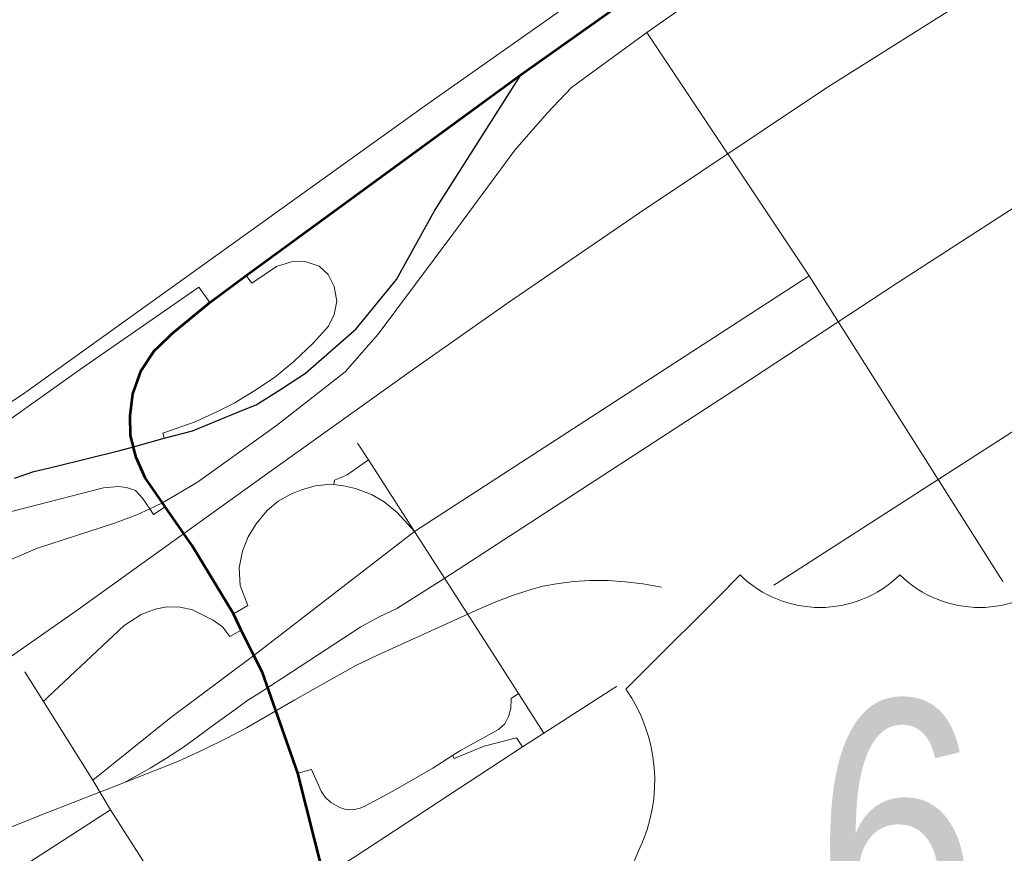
# Model space of a CAD drawing. Header units: feet. Extents: x 92 to 141.3, y -5 to 23.6.
# Tile 366 of 651: x 124.152 to 124.924, y 12.956 to 13.609. Entities that reach past the tile are written whole.
import ezdxf
from ezdxf.enums import TextEntityAlignment as Align

# ---------------------------------------------------------------- set-up
doc = ezdxf.new("R2010")
doc.units = ezdxf.units.FT
doc.header["$MEASUREMENT"] = 0
doc.set_wipeout_variables(frame=1)
for name, color, linetype, lineweight in [('CUY - Design$0$GM_X_City_Street', 7, 'Continuous', 0), ('CUY - Design$0$GM_X_Interchange_Ramps', 1, 'Continuous', 13), ('CUY - Design$0$GM_X_Interstate_Route', 1, 'Continuous', 53), ('CUY - Design$0$GM_X_Rail_Line', 7, 'Continuous', 13), ('CUY - Design$0$GM_X_State_Route', 1, 'Continuous', 30), ('CUY - Design$0$GM_X_US_Route', 1, 'Continuous', 40)]:
    doc.layers.add(name, color=color, linetype=linetype, lineweight=lineweight)
doc.layers.add('SH_Data', color=7, linetype='Continuous')
doc.layers.add('TX_P_20', color=7, linetype='Continuous')
doc.styles.add('CUY - Design$0$Styledgn030', font='dgn030.shx')

msp = doc.modelspace()

# ---------------------------------------------------------------- linework, layer by layer
at = {"layer": 'CUY - Design$0$GM_X_City_Street', "flags": 128}
for points in [[(124.0021, 13.08814), (124.00424, 13.08986), (124.05613, 13.12679), (124.10775, 13.1641), (124.13506, 13.18209), (124.1657, 13.19508), (124.22611, 13.2148), (124.24371, 13.22126), (124.2537, 13.22593), (124.2637, 13.23061), (124.29119, 13.24685), (124.35319, 13.29132), (124.40704, 13.33333), (124.43289, 13.36268), (124.4914, 13.44126), (124.53977, 13.50691), (124.56526, 13.536), (124.58428, 13.55612), (124.64336, 13.59919), (124.9514, 13.81528), (124.99541, 13.84935), (125.0509, 13.89595), (125.09544, 13.93056), (125.27043, 14.05381)], [(124.98627, 13.9057), (124.46907, 13.54153), (124.15406, 13.31557), (124.10536, 13.28379)], [(124.47071, 12.99011), (124.54581, 13.0393), (124.56256, 13.05027), (124.87163, 13.24895), (125.56321, 13.69353)], [(125.19275, 11.22785), (125.26008, 11.47778), (125.3326, 11.75586), (125.27718, 12.01073), (125.26397, 12.09167), (125.24821, 12.18823), (125.23166, 12.28965), (125.20951, 12.42537), (125.18218, 12.59273), (125.15898, 12.79841), (125.15407, 12.81071), (124.99285, 13.05771), (124.87163, 13.24895), (124.77056, 13.40841), (124.64336, 13.59919)], [(124.20916, 13.01323), (124.27021, 13.06244), (124.33528, 13.11113), (124.4612, 13.20808), (124.77056, 13.40841)], [(124.4612, 13.20808), (124.42509, 13.26425), (124.41657, 13.27749)], [(124.52652, 13.10662), (124.49769, 13.15168), (124.4612, 13.20808)], [(124.56256, 13.05027), (124.54277, 13.0812), (124.52652, 13.10662)], [(124.20916, 13.01323), (124.17042, 13.075), (124.15591, 13.09814)], [(124.22293, 12.99019), (124.20916, 13.01323)], [(123.56066, 12.56271), (123.74482, 12.68158), (123.78908, 12.71015), (124.22293, 12.99019)], [(123.63077, 12.44866), (123.6322, 12.44965), (123.817, 12.56809), (123.86686, 12.60005), (123.99563, 12.68259), (124.18106, 12.80452), (124.29571, 12.87653), (124.38226, 12.933), (124.39015, 12.93815), (124.41438, 12.95321), (124.47071, 12.99011)], [(124.33623, 12.81263), (124.29571, 12.87653), (124.22293, 12.99019)]]:
    msp.add_lwpolyline(points, dxfattribs=at)
at = {"layer": 'CUY - Design$0$GM_X_Interchange_Ramps', "flags": 128}
for points in [[(124.32938, 13.40883), (124.33377, 13.40264), (124.35297, 13.41582), (124.36474, 13.41953), (124.37565, 13.41986), (124.38653, 13.41618), (124.39355, 13.40946), (124.39841, 13.40006), (124.40029, 13.38862), (124.39835, 13.37813), (124.39384, 13.36906), (124.38219, 13.35589), (124.36675, 13.34131), (124.35145, 13.32881), (124.33613, 13.31868), (124.3199, 13.30873), (124.30688, 13.30218), (124.28935, 13.29412), (124.26409, 13.28513), (124.26515, 13.28118)], [(124.30074, 13.38772), (124.29213, 13.39972), (124.19937, 13.33547), (124.12744, 13.28425), (124.04034, 13.22191), (123.99957, 13.19193), (123.97225, 13.17185), (123.97642, 13.16521)], [(124.39801, 13.245), (124.39848, 13.24846), (124.40848, 13.25267), (124.42187, 13.26189), (124.42509, 13.26425)], [(124.01695, 13.19172), (124.02091, 13.18412), (124.04688, 13.19548), (124.07171, 13.20437), (124.09549, 13.21113), (124.21756, 13.24233), (124.22913, 13.24352), (124.23564, 13.24264), (124.24245, 13.24017), (124.24815, 13.23421), (124.2537, 13.22593), (124.25671, 13.22143), (124.26593, 13.22737)], [(124.31927, 13.14358), (124.33075, 13.15028), (124.32472, 13.16584), (124.32386, 13.1797), (124.32632, 13.19281), (124.331, 13.20388), (124.33714, 13.2142), (124.34569, 13.22469), (124.35441, 13.23186), (124.36424, 13.23753), (124.3735, 13.24119), (124.38367, 13.24391), (124.39551, 13.24534), (124.39801, 13.245), (124.40548, 13.24399), (124.41509, 13.24191), (124.42745, 13.23705), (124.4376, 13.23145), (124.44773, 13.22309), (124.45601, 13.21401), (124.4612, 13.20808)], [(124.17042, 13.075), (124.17386, 13.07823), (124.23381, 13.13449), (124.24698, 13.14311), (124.25791, 13.14731), (124.26716, 13.14911), (124.27769, 13.14888), (124.2873, 13.1468), (124.29505, 13.14288), (124.30353, 13.13859), (124.31071, 13.13356), (124.3166, 13.12596), (124.32538, 13.13087)], [(124.54277, 13.0812), (124.53699, 13.07729), (124.53678, 13.06953), (124.53489, 13.06307), (124.5321, 13.05754), (124.52709, 13.05313), (124.49744, 13.03663), (124.49103, 13.03255), (124.47556, 13.0227), (124.44424, 13.00474), (124.42242, 12.99306), (124.41872, 12.99148), (124.41422, 12.99028), (124.41096, 12.99007), (124.40776, 12.99032), (124.40478, 12.99113), (124.40222, 12.99219), (124.39577, 12.99592), (124.39135, 13), (124.38823, 13.00482), (124.38054, 13.02168), (124.36987, 13.01868)], [(124.54581, 13.0393), (124.54129, 13.04641), (124.51575, 13.03987), (124.50575, 13.03568), (124.49242, 13.03038), (124.49103, 13.03255)]]:
    msp.add_lwpolyline(points, dxfattribs=at)
at = {"layer": 'CUY - Design$0$GM_X_Interstate_Route', "flags": 128}
for points in [[(124.54486, 13.56627), (124.65237, 13.64252)], [(124.26058, 13.35291), (124.27097, 13.36306), (124.30074, 13.38772), (124.32938, 13.40883), (124.54486, 13.56627)], [(124.2411, 13.27389), (124.24091, 13.2746), (124.23864, 13.28336), (124.23832, 13.29872), (124.24056, 13.316), (124.24696, 13.33425), (124.25721, 13.34961), (124.26058, 13.35291)], [(124.25384, 13.24488), (124.25017, 13.2502), (124.24312, 13.26608), (124.2411, 13.27389)], [(124.42454, 12.81026), (124.3961, 12.91601), (124.39015, 12.93815), (124.36987, 13.01868), (124.34202, 13.09771), (124.33528, 13.11113), (124.32538, 13.13087), (124.31927, 13.14358), (124.28665, 13.19739), (124.26593, 13.22737), (124.2637, 13.23061), (124.25384, 13.24488)]]:
    msp.add_lwpolyline(points, dxfattribs=at)
at = {"layer": 'CUY - Design$0$GM_X_Rail_Line', "flags": 128}
for points in [[(123.07539, 12.38999), (123.27448, 12.51829), (123.45704, 12.62674), (123.87634, 12.92278), (124.19592, 13.1458), (124.34342, 13.2518), (124.4587, 13.33406), (124.5333, 13.38664), (124.63757, 13.45787), (124.78337, 13.55538), (125.25579, 13.85285), (125.35387, 13.91833)], [(124.23395, 13.01156), (124.25405, 13.0226), (124.26678, 13.03043), (124.28028, 13.03917), (124.29194, 13.04776), (124.30513, 13.05743), (124.31955, 13.06786), (124.33075, 13.07599), (124.33873, 13.0809), (124.35806, 13.09348), (124.41911, 13.13336), (124.43368, 13.14118), (124.44734, 13.14778), (124.48492, 13.17156), (124.63873, 13.27145), (124.71635, 13.32179), (124.83987, 13.40303), (124.97326, 13.4891)], [(124.23395, 13.01156), (124.27568, 13.02797), (124.29669, 13.03748), (124.31372, 13.04607), (124.32952, 13.05436), (124.36741, 13.0763), (124.40208, 13.09593), (124.41589, 13.10345), (124.43184, 13.11112), (124.44672, 13.11787), (124.47495, 13.1306), (124.50931, 13.14625), (124.52496, 13.153), (124.53815, 13.15806), (124.54996, 13.16205), (124.56193, 13.16527), (124.57405, 13.16742), (124.58601, 13.16895), (124.59874, 13.16972), (124.61301, 13.16972), (124.62636, 13.1688), (124.64016, 13.16711), (124.65627, 13.16435), (124.67299, 13.16005), (124.68894, 13.15514), (124.70459, 13.14962), (124.71748, 13.14425), (124.73128, 13.13735), (124.74555, 13.12922), (124.76012, 13.11971), (124.77009, 13.1128), (124.78175, 13.10437), (124.79264, 13.09547), (124.80691, 13.08366), (124.82409, 13.06863), (124.87057, 13.02598), (124.94375, 12.95879)], [(122.66086, 12.14499), (122.86913, 12.24729), (122.91933, 12.27567), (122.97117, 12.30569), (123.27565, 12.49619), (123.45245, 12.60707), (123.689, 12.77354), (123.73477, 12.80406), (123.7636, 12.82017), (123.80403, 12.83999), (123.83136, 12.85176), (123.85375, 12.86049), (123.87994, 12.87112), (124.17367, 12.9881), (124.23395, 13.01156)]]:
    msp.add_lwpolyline(points, dxfattribs=at)
at = {"layer": 'CUY - Design$0$GM_X_State_Route', "flags": 128}
for points in [[(124.35612, 13.3195), (124.3759, 13.33211), (124.41559, 13.36696), (124.44704, 13.40569), (124.47704, 13.45942), (124.54486, 13.56627)], [(124.32734, 13.30344), (124.33719, 13.30743), (124.35612, 13.3195)], [(124.17955, 13.25918), (124.23032, 13.27172), (124.24091, 13.2746), (124.26515, 13.28118), (124.28718, 13.28716), (124.32734, 13.30344)], [(124.14771, 13.25006), (124.16291, 13.25507), (124.17955, 13.25918)]]:
    msp.add_lwpolyline(points, dxfattribs=at)
at = {"layer": 'CUY - Design$0$GM_X_US_Route', "flags": 128}
msp.add_lwpolyline([(124.4179, 12.75035), (124.43763, 12.76158), (124.46526, 12.77642), (124.51284, 12.80199), (124.99285, 13.05771), (125.2815, 13.21225), (125.32741, 13.23701), (125.37865, 13.26471), (125.43193, 13.29366), (125.55058, 13.3604), (125.5685, 13.36607)], dxfattribs=at)

# ---------------------------------------------------------------- next in the draw order: wipeouts: each hides what was drawn before it
msp.add_wipeout([(124.61509, 13.16391), (125.07683, 13.17118), (125.08169, 12.79328), (124.63812, 12.79086)]).dxf.layer = 'SH_Data'

# ---------------------------------------------------------------- next in the draw order: linework, layer by layer
at = {"layer": 'TX_P_20', "linetype": 'Continuous', "lineweight": 13, "flags": 128}
msp.add_lwpolyline([(124.71638, 13.17422), (124.62688, 13.08473, -0.270073), (124.63738, 12.95901), (124.63738, 12.95901, 0.553205), (124.75217, 12.78045), (124.75217, 12.78045), (124.77007, 12.78045, -0.236068), (124.84167, 12.74465, -0.236068), (124.91326, 12.78045), (124.93116, 12.78045), (124.93116, 12.78045, 0.553205), (125.04596, 12.95901), (125.04596, 12.95901, -0.270073), (125.05645, 13.08473), (124.96696, 13.17422, -0.408367), (124.84167, 13.17422), (124.84167, 13.17422, -0.408367), (124.71638, 13.17422)], format="xyb", dxfattribs=at)

# ---------------------------------------------------------------- next in the draw order: texts
at = {"layer": 'TX_P_20', "linetype": 'Continuous', "lineweight": 13, "style": 'CUY - Design$0$Styledgn030', "width": 0.8}
msp.add_text('6', height=0.21479, dxfattribs=at).set_placement((124.83922, 12.86099), align=Align.CENTER)

doc.saveas('drawing.dxf')
